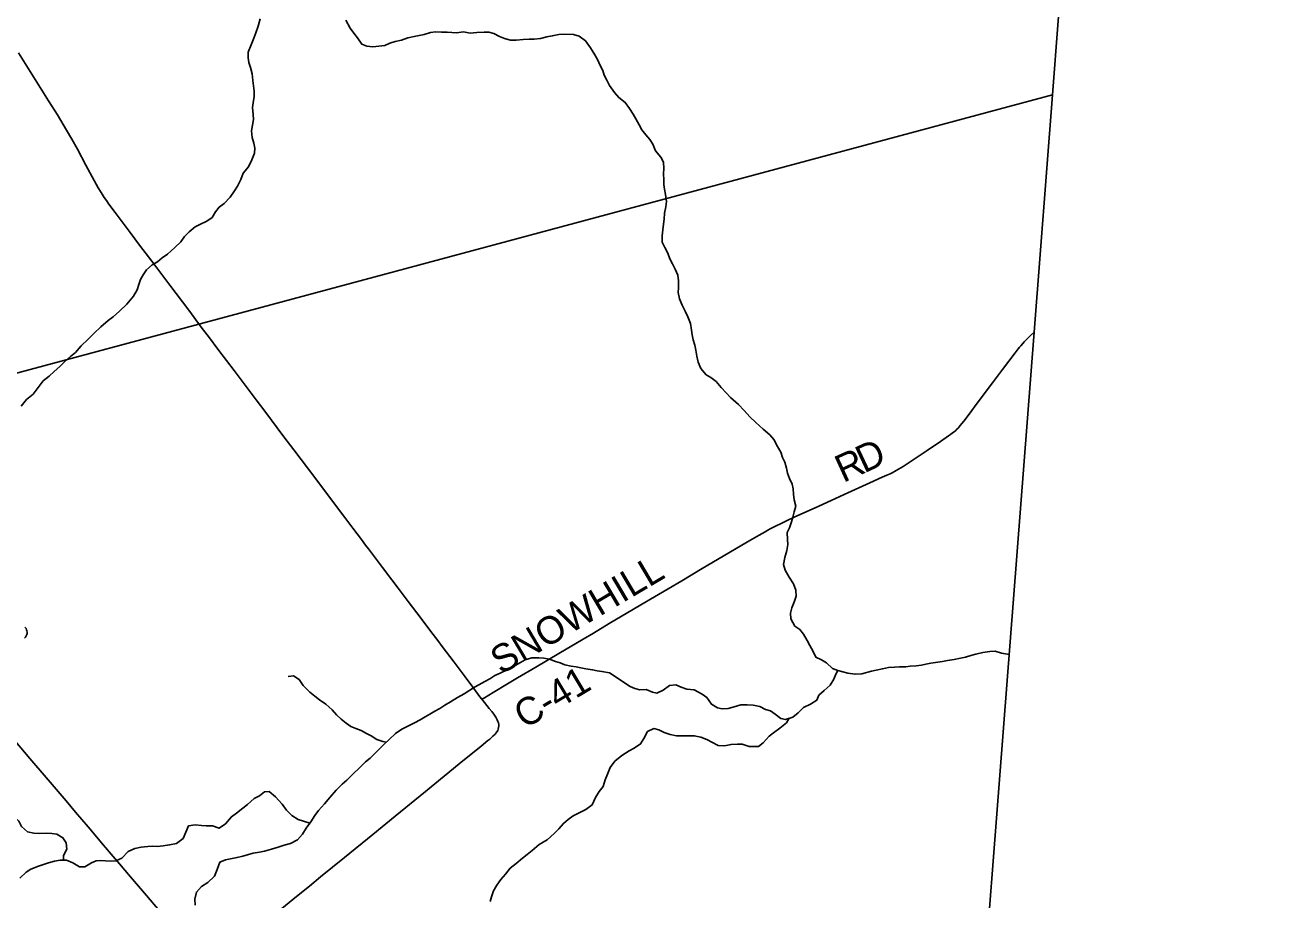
# Model space of a CAD drawing. Extents: x 1442749 to 1756758, y 235267 to 677782.
# Drawn here: x 1651408 to 1665190, y 527196 to 536724 of the extents above; entities that cross this region are included whole.
import ezdxf

# ---------------------------------------------------------------- set-up
doc = ezdxf.new("R2010")
doc.units = 0
for name, color, linetype in [('GM_X_Adjacent_County', 7, 'Continuous'), ('GM_X_County', 7, 'Continuous'), ('GM_X_County_Road', 7, 'Continuous'), ('GM_X_County_Road_Text', 7, 'Continuous'), ('GM_X_Minor_River', 7, 'Continuous'), ('GM_X_State_Route', 7, 'Continuous'), ('GM_X_Township', 7, 'Continuous'), ('GM_X_Township_Road', 7, 'Continuous')]:
    doc.layers.add(name, color=color, linetype=linetype)

msp = doc.modelspace()

# ---------------------------------------------------------------- linework, layer by layer
at = {"layer": 'GM_X_Adjacent_County'}
msp.add_lwpolyline([(1704437, 503092), (1698641, 503176), (1693676, 503248), (1687539, 503338), (1685835, 503363), (1685430, 503373), (1682405, 503448), (1678903, 503534), (1673166, 503675), (1669035, 503777), (1664966, 503877), (1660848, 503978), (1660124, 503996), (1660668, 511007), (1660679, 511141), (1661136, 517041), (1661161, 517359), (1661469, 521334), (1662403, 533380), (1662603, 535965), (1662666, 536773)], dxfattribs=at)
at = {"layer": 'GM_X_County'}
msp.add_lwpolyline([(1662666, 536773), (1662603, 535965), (1662403, 533380), (1661469, 521334), (1661161, 517359), (1661136, 517041), (1660679, 511141), (1660668, 511007), (1660124, 503996), (1659262, 503388), (1658265, 502686), (1655787, 500886), (1655741, 500852), (1648788, 495779)], dxfattribs=at)
at = {"layer": 'GM_X_County_Road'}
msp.add_lwpolyline([(1656386, 529380), (1656414, 529397), (1656509, 529455), (1656664, 529547), (1656774, 529613), (1656974, 529731), (1657223, 529878), (1657489, 530035), (1657601, 530102), (1657677, 530148), (1657790, 530215), (1657957, 530313), (1658117, 530409), (1658564, 530671), (1658787, 530804), (1659016, 530939), (1659279, 531094), (1659407, 531167), (1659441, 531188), (1659472, 531206), (1659501, 531222), (1659528, 531238), (1659548, 531248), (1659569, 531259), (1659594, 531271), (1659640, 531293), (1659714, 531329), (1659788, 531364), (1660057, 531486), (1660373, 531629), (1660615, 531739), (1660747, 531799), (1660800, 531823), (1660834, 531838), (1660855, 531849), (1660881, 531862), (1660901, 531873), (1660924, 531886), (1660950, 531901), (1660977, 531918), (1661065, 531975), (1661237, 532091), (1661384, 532190), (1661470, 532249), (1661493, 532266), (1661516, 532282), (1661532, 532295), (1661549, 532309), (1661563, 532323), (1661575, 532335), (1661587, 532349), (1661599, 532362), (1661616, 532384), (1661636, 532409), (1661685, 532474), (1661795, 532621), (1661951, 532829), (1662061, 532972), (1662197, 533156), (1662231, 533199), (1662244, 533216), (1662258, 533233), (1662280, 533258), (1662295, 533275), (1662313, 533294), (1662329, 533309), (1662346, 533326), (1662360, 533339), (1662406, 533379)], dxfattribs=at)
at = {"layer": 'GM_X_Minor_River'}
for points in [[(1653967, 536795), (1653946, 536715)], [(1653946, 536715), (1653921, 536641), (1653901, 536585), (1653870, 536511), (1653837, 536431), (1653839, 536371), (1653845, 536319), (1653864, 536265), (1653882, 536194), (1653887, 536124), (1653897, 536064), (1653904, 536008), (1653902, 535950), (1653891, 535880), (1653885, 535830), (1653892, 535753), (1653896, 535697), (1653875, 535573), (1653882, 535503), (1653898, 535439), (1653909, 535386), (1653907, 535332), (1653878, 535258), (1653842, 535181), (1653783, 535113), (1653758, 535043), (1653720, 534971), (1653687, 534919), (1653642, 534853), (1653576, 534784), (1653521, 534742), (1653483, 534690), (1653444, 534630), (1653386, 534591), (1653309, 534553), (1653259, 534527), (1653194, 534474), (1653144, 534424), (1653103, 534366), (1653038, 534303), (1652960, 534231), (1652901, 534189), (1652851, 534148), (1652792, 534114), (1652730, 534058), (1652693, 534004), (1652663, 533953), (1652644, 533899), (1652626, 533841), (1652589, 533773), (1652514, 533687), (1652435, 533608), (1652367, 533548), (1652310, 533506), (1652232, 533439), (1652155, 533367), (1652092, 533305), (1652019, 533230), (1651955, 533160), (1651902, 533114), (1651838, 533061), (1651783, 533007), (1651724, 532951), (1651668, 532900), (1651603, 532850), (1651549, 532776), (1651494, 532703), (1651421, 532645), (1651365, 532573)], [(1658522, 534001), (1658492, 534068), (1658461, 534126), (1658433, 534180), (1658410, 534243), (1658378, 534303), (1658350, 534361), (1658351, 534429), (1658360, 534530), (1658370, 534610), (1658377, 534678), (1658391, 534746), (1658398, 534804), (1658385, 534882), (1658375, 534938), (1658369, 534988), (1658368, 535039), (1658366, 535105), (1658367, 535163), (1658363, 535233), (1658334, 535287), (1658278, 535356), (1658247, 535430), (1658217, 535481), (1658173, 535531), (1658130, 535586), (1658098, 535640), (1658064, 535704), (1658033, 535755), (1657993, 535819), (1657947, 535884), (1657876, 535936), (1657830, 535991), (1657776, 536069), (1657745, 536126), (1657719, 536180), (1657704, 536230), (1657670, 536292), (1657648, 536345), (1657615, 536403), (1657569, 536480), (1657514, 536556), (1657444, 536605), (1657384, 536625), (1657276, 536626), (1657224, 536625), (1657151, 536609), (1657091, 536597), (1657025, 536582), (1656954, 536572), (1656900, 536575), (1656834, 536569), (1656760, 536562), (1656698, 536562), (1656630, 536579), (1656576, 536603), (1656516, 536636), (1656462, 536650), (1656410, 536649), (1656329, 536645), (1656257, 536640), (1656185, 536652), (1656109, 536643), (1656057, 536647), (1656007, 536648), (1655945, 536650), (1655880, 536653), (1655824, 536645), (1655754, 536623), (1655700, 536612), (1655647, 536604), (1655579, 536587), (1655509, 536563), (1655440, 536548), (1655380, 536528), (1655326, 536506), (1655260, 536497), (1655195, 536491), (1655131, 536498), (1655075, 536520), (1655030, 536589), (1654988, 536639), (1654948, 536692), (1654903, 536780)], [(1662134, 529867), (1662048, 529884), (1661980, 529903), (1661920, 529899), (1661846, 529890), (1661769, 529872), (1661715, 529858), (1661655, 529839), (1661601, 529827), (1661534, 529814), (1661460, 529802), (1661406, 529793), (1661354, 529785), (1661277, 529773), (1661225, 529764), (1661175, 529750), (1661119, 529745), (1661054, 529739), (1661004, 529735), (1660938, 529732), (1660882, 529730), (1660818, 529727), (1660751, 529713), (1660681, 529696), (1660631, 529688), (1660526, 529657), (1660452, 529653), (1660374, 529666), (1660320, 529678), (1660264, 529693), (1660208, 529715), (1660142, 529778), (1660085, 529810), (1660023, 529839), (1659995, 529901), (1659961, 529966), (1659932, 530020), (1659892, 530088), (1659849, 530141), (1659797, 530177), (1659753, 530256), (1659750, 530320), (1659764, 530376), (1659793, 530448), (1659811, 530502), (1659806, 530570), (1659782, 530639), (1659733, 530711), (1659691, 530786), (1659674, 530848), (1659686, 530926), (1659709, 531000), (1659718, 531068), (1659716, 531120), (1659713, 531196), (1659737, 531248), (1659760, 531314), (1659774, 531366), (1659789, 531422), (1659805, 531484), (1659790, 531554), (1659782, 531615), (1659779, 531673), (1659767, 531725), (1659737, 531785), (1659716, 531844), (1659706, 531898), (1659687, 531964), (1659663, 532014), (1659643, 532073), (1659608, 532133), (1659566, 532210), (1659523, 532260), (1659451, 532323), (1659369, 532397), (1659306, 532456), (1659242, 532525), (1659180, 532593), (1659095, 532668), (1659049, 532719), (1658993, 532779), (1658938, 532844), (1658880, 532886), (1658828, 532917), (1658772, 532985), (1658743, 533052), (1658727, 533120), (1658716, 533186), (1658706, 533240), (1658687, 533296), (1658675, 533351), (1658669, 533401), (1658660, 533473), (1658631, 533547), (1658599, 533610), (1658567, 533674), (1658538, 533745), (1658526, 533813), (1658527, 533865), (1658529, 533939), (1658522, 534001)], [(1660265, 529693), (1660242, 529653), (1660221, 529599), (1660181, 529535), (1660114, 529477), (1660059, 529424), (1660035, 529370), (1659966, 529326), (1659892, 529289), (1659833, 529231), (1659773, 529185), (1659694, 529160), (1659644, 529172), (1659581, 529217), (1659529, 529253), (1659477, 529268), (1659415, 529302), (1659343, 529315), (1659277, 529321), (1659208, 529318), (1659134, 529298), (1659070, 529279), (1659004, 529277), (1658952, 529288), (1658886, 529326), (1658838, 529399), (1658784, 529435), (1658700, 529484), (1658620, 529491), (1658556, 529511), (1658500, 529536), (1658428, 529530), (1658362, 529480), (1658293, 529445), (1658243, 529457), (1658175, 529486), (1658107, 529484), (1658053, 529499), (1658001, 529519), (1657917, 529574), (1657847, 529621), (1657776, 529667), (1657694, 529684), (1657641, 529690), (1657591, 529701), (1657519, 529713), (1657465, 529722), (1657411, 529734), (1657357, 529742), (1657289, 529757), (1657237, 529777), (1657187, 529790), (1657123, 529816), (1657059, 529829), (1657005, 529831), (1656931, 529830), (1656858, 529810), (1656804, 529781), (1656723, 529735), (1656659, 529700), (1656585, 529664), (1656526, 529638), (1656470, 529601), (1656417, 529573), (1656353, 529537), (1656303, 529512), (1656190, 529440), (1656119, 529401), (1656041, 529353), (1655982, 529316), (1655928, 529280), (1655872, 529250), (1655817, 529217), (1655767, 529187), (1655712, 529157), (1655650, 529122), (1655513, 529055), (1655445, 529007), (1655376, 528941), (1655325, 528894), (1655222, 528792), (1655166, 528738), (1655115, 528697), (1654913, 528498), (1654863, 528454), (1654798, 528388), (1654729, 528311), (1654669, 528241), (1654604, 528169), (1654565, 528113), (1654521, 528044), (1654468, 527974), (1654429, 527910), (1654375, 527848), (1654300, 527807), (1654230, 527789), (1654164, 527768), (1654093, 527746), (1654015, 527725), (1653961, 527715), (1653892, 527704)], [(1655345, 528912), (1655305, 528920), (1655241, 528940), (1655178, 528983), (1655126, 529007), (1655068, 529040), (1655010, 529062), (1654958, 529085), (1654904, 529121), (1654852, 529164), (1654801, 529212), (1654753, 529265), (1654683, 529325), (1654615, 529374), (1654564, 529414), (1654508, 529459), (1654438, 529530), (1654394, 529594), (1654331, 529635), (1654274, 529627)], [(1659735, 529173), (1659706, 529124), (1659632, 529064), (1659565, 529014), (1659515, 528977), (1659452, 528905), (1659401, 528867), (1659347, 528866), (1659297, 528866), (1659223, 528889), (1659171, 528891), (1659101, 528888), (1659028, 528872), (1658960, 528877), (1658892, 528911), (1658835, 528940), (1658773, 528966), (1658699, 528983), (1658634, 528981), (1658506, 528982), (1658436, 528995), (1658370, 529019), (1658314, 529046), (1658258, 529060), (1658190, 529027), (1658149, 528951), (1658114, 528893), (1658046, 528847), (1657991, 528818), (1657909, 528768), (1657834, 528707), (1657783, 528635), (1657753, 528563), (1657728, 528503), (1657706, 528429), (1657663, 528375), (1657625, 528309), (1657586, 528231), (1657519, 528178), (1657445, 528142), (1657378, 528111), (1657324, 528069), (1657273, 528027), (1657223, 527967), (1657172, 527918), (1657096, 527848), (1657009, 527797), (1656932, 527731), (1656878, 527689), (1656827, 527650), (1656759, 527590), (1656694, 527540), (1656641, 527475), (1656591, 527417), (1656546, 527353), (1656510, 527293), (1656489, 527227), (1656475, 527175)], [(1651825, 527627), (1651823, 527679), (1651860, 527745), (1651852, 527817), (1651818, 527871), (1651753, 527910), (1651696, 527916), (1651636, 527921), (1651568, 527917), (1651500, 527922), (1651432, 527936), (1651368, 527995), (1651337, 528053), (1651267, 528118), (1651193, 528151), (1651139, 528167), (1651063, 528200), (1650999, 528244), (1650960, 528299), (1650900, 528353), (1650813, 528372)], [(1654511, 528031), (1654442, 528050), (1654382, 528071), (1654315, 528113), (1654257, 528170), (1654207, 528238), (1654134, 528315), (1654066, 528376), (1654016, 528372), (1653961, 528326), (1653903, 528299), (1653830, 528235), (1653778, 528192), (1653711, 528140), (1653655, 528100), (1653590, 528022), (1653520, 527975), (1653450, 527999), (1653381, 528000), (1653329, 528006), (1653261, 528013), (1653187, 527999), (1653158, 527933), (1653128, 527864), (1653055, 527810), (1652981, 527792), (1652912, 527781), (1652846, 527775), (1652794, 527778), (1652744, 527776), (1652672, 527769), (1652601, 527753), (1652529, 527722), (1652462, 527650), (1652396, 527620), (1652332, 527617), (1652282, 527621), (1652232, 527624), (1652181, 527620), (1652131, 527596), (1652057, 527553), (1652000, 527553), (1651927, 527598), (1651859, 527626), (1651790, 527627), (1651726, 527615), (1651660, 527598), (1651606, 527578), (1651551, 527563), (1651467, 527529), (1651416, 527495), (1651350, 527432)], [(1653892, 527704), (1653842, 527690), (1653778, 527670), (1653716, 527657), (1653663, 527643), (1653589, 527630), (1653529, 527604), (1653498, 527524), (1653471, 527454), (1653399, 527384), (1653330, 527339), (1653273, 527279), (1653255, 527201), (1653260, 527135)]]:
    msp.add_lwpolyline(points, dxfattribs=at)
at = {"layer": 'GM_X_State_Route'}
msp.add_lwpolyline([(1654065, 526987), (1654363, 527229), (1654506, 527345), (1654627, 527445), (1654887, 527656), (1655198, 527908), (1655439, 528105), (1655770, 528374), (1655973, 528541), (1656138, 528675), (1656378, 528870), (1656451, 528930), (1656471, 528947), (1656506, 528977), (1656528, 528999), (1656541, 529014), (1656557, 529040), (1656563, 529055), (1656567, 529072), (1656568, 529089), (1656568, 529106), (1656565, 529123), (1656560, 529139), (1656552, 529157), (1656537, 529184), (1656514, 529216), (1656492, 529245), (1656463, 529281), (1656413, 529346), (1656386, 529380), (1656364, 529408), (1656298, 529497), (1656203, 529623), (1656081, 529786), (1655952, 529956), (1655903, 530021), (1655830, 530118), (1655723, 530259), (1655583, 530445), (1655472, 530592), (1655403, 530683), (1655302, 530817), (1655150, 531018), (1655118, 531060), (1655073, 531121), (1654980, 531244), (1654891, 531362), (1654496, 531886), (1654336, 532098), (1654227, 532241), (1654018, 532519), (1653925, 532643), (1653684, 532962), (1653518, 533182), (1653404, 533334), (1653352, 533403), (1653327, 533436), (1653189, 533620), (1652983, 533892), (1652786, 534154), (1652653, 534329), (1652551, 534466), (1652387, 534683), (1652319, 534776), (1652292, 534815), (1652269, 534848), (1652235, 534901), (1652203, 534954), (1652158, 535034), (1652069, 535202), (1651978, 535373), (1651917, 535482), (1651859, 535581), (1651759, 535747), (1651662, 535903), (1651517, 536133), (1651335, 536426)], dxfattribs=at)
at = {"layer": 'GM_X_Township'}
for points in [[(1651336, 559084), (1652415, 560044), (1653610, 560758), (1656306, 562370), (1657474, 563039), (1658606, 563902), (1659499, 564802), (1664935, 564290), (1664297, 556947), (1663696, 549983), (1663551, 548179), (1663517, 547743), (1663512, 547675), (1663431, 546640), (1662666, 536773), (1662603, 535965), (1653261, 533457), (1649470, 532440)], [(1649470, 532440), (1653261, 533457), (1662603, 535965), (1662403, 533380), (1661469, 521334), (1661161, 517359), (1661136, 517041), (1660679, 511141), (1660668, 511007), (1660124, 503996), (1659262, 503388), (1658265, 502686), (1655787, 500886), (1655741, 500852), (1648788, 495779)]]:
    msp.add_lwpolyline(points, dxfattribs=at)
at = {"layer": 'GM_X_Township_Road'}
for points in [[(1651400, 530044), (1651410, 530058), (1651419, 530072), (1651424, 530085), (1651427, 530098), (1651427, 530112), (1651426, 530125), (1651422, 530138), (1651416, 530150), (1651405, 530167)], [(1653403, 526452), (1653321, 526545), (1653283, 526590), (1653148, 526751), (1653050, 526866), (1652871, 527076), (1652729, 527243), (1652534, 527470), (1652434, 527587), (1652367, 527667), (1652262, 527789), (1652092, 527989), (1651955, 528149), (1651852, 528272), (1651636, 528528), (1651459, 528734), (1651245, 528987)]]:
    msp.add_lwpolyline(points, dxfattribs=at)

# ---------------------------------------------------------------- texts
at = {"layer": 'GM_X_County_Road_Text'}
for s, rotation, p in [('D', 25.1281, (1660550, 531839)), ('R', 24.5696, (1660323, 531736)), ('SNOWHILL', 30.605, (1656594, 529644)), ('C-41', 30.8458, (1656851, 529051))]:
    msp.add_text(s, height=300, rotation=rotation, dxfattribs=at).set_placement(p)

doc.saveas('drawing.dxf')
